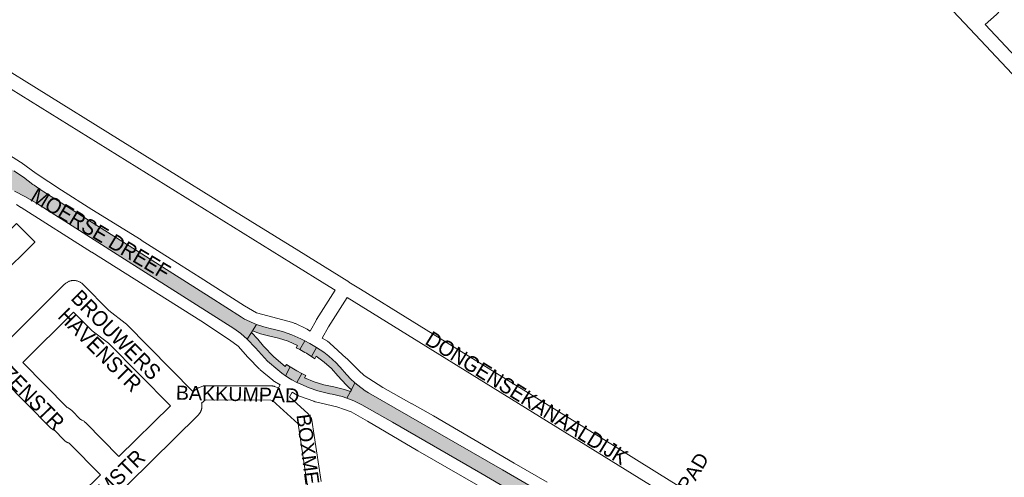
# Paper-space layout 'Layout1' of a CAD drawing. Header units: metres. Extents: x 123097 to 144122, y 392739 to 407589.
# Tile 273 of 510: x 129557 to 130047, y 399501 to 399729. Entities that reach past the tile are written whole.
import ezdxf
from ezdxf.enums import TextEntityAlignment as Align

# ---------------------------------------------------------------- set-up
doc = ezdxf.new("R2010")
doc.units = ezdxf.units.M
doc.header["$MEASUREMENT"] = 0
for name, color, linetype, lineweight in [('gs-anno-wegen algemeen tekst', 7, 'Continuous', 0), ('gs-knt-aanvullende hoofdweg', 7, 'Continuous', 0), ('gs-knt-fietspaden', 7, 'Continuous', 0), ('gs-knt-wegen algemeen', 7, 'Continuous', 0), ('gs-vlk-plantopografie wegen algemeen', 7, 'Continuous', 0), ('ir-ARC-asfalt-hoofdwegen-te inspecteren', 5, 'Continuous', 0)]:
    doc.layers.add(name, color=color, linetype=linetype, lineweight=lineweight)
doc.styles.add('Style-Arial', font='arial.ttf')

psp = doc.layouts.get("Layout1")

# ---------------------------------------------------------------- hatches: boundary and pattern name
at = {"layer": 'ir-ARC-asfalt-hoofdwegen-te inspecteren', "linetype": 'Continuous', "lineweight": 13}
for points in [[(129519.902, 399653.401), (129519.966, 399653.119), (129522.372, 399653.264), (129524.758, 399652.926), (129527.68, 399652.132), (129527.903, 399652.086), (129538.364, 399649.221), (129543.399, 399647.808), (129548.808, 399645.872), (129554.096, 399643.628), (129559.65, 399640.777), (129564.993, 399637.548), (129590.064, 399621.629), (129610.627, 399608.623), (129663.269, 399575.258), (129666.73, 399572.773), (129669.959, 399569.995), (129672.001, 399573.212), (129672.519, 399574.028), (129674.543, 399577.217), (129671.907, 399578.329), (129671.152, 399578.695), (129668.65, 399579.948), (129667.06, 399580.884), (129651.409, 399590.748), (129614.317, 399614.312), (129592.745, 399627.909), (129568.64, 399643.182), (129568.674, 399643.259), (129566.234, 399644.846), (129563.84, 399646.493), (129563.174, 399646.964), (129558.564, 399650.467), (129553.774, 399653.719), (129553.04, 399654.198), (129545.662, 399658.498), (129544.869, 399658.889), (129538.838, 399661.731), (129532.64, 399664.189), (129531.606, 399664.55), (129527.198, 399665.998), (129522.724, 399667.231), (129520.404, 399660.766), (129526.339, 399659.4), (129529.641, 399658.659), (129542.092, 399655.678), (129543.982, 399654.761), (129545.379, 399654.081), (129546.01, 399653.635), (129546.169, 399652.879), (129545.769, 399652.217), (129545.026, 399652.005), (129544.778, 399650.987), (129528.384, 399655.503), (129525.996, 399656.136), (129519.723, 399657.864)], [(129687.206, 399552.979), (129688.971, 399551.703), (129691.37, 399556.11), (129689.511, 399557.403), (129688.896, 399556.284), (129683.23, 399561.114), (129678.096, 399566.506), (129675.177, 399569.975), (129672.001, 399573.212), (129669.959, 399569.995), (129674.067, 399565.621), (129675.475, 399563.888), (129680.076, 399559.022), (129685.104, 399554.6), (129686.137, 399553.788)], [(129701.975, 399561.339), (129699.556, 399562.859), (129699.509, 399562.889), (129698.641, 399563.362), (129696.099, 399564.763), (129698.534, 399569.145), (129701.101, 399567.777), (129701.971, 399567.254), (129704.451, 399565.769)], [(129692.211, 399549.688), (129694.681, 399548.416), (129697.16, 399552.812), (129694.693, 399554.105), (129693.746, 399554.646), (129691.37, 399556.11), (129688.971, 399551.703), (129691.334, 399550.187)], [(129698.518, 399550.657), (129699.167, 399551.79), (129699.123, 399551.812), (129697.16, 399552.812), (129694.681, 399548.416), (129696.618, 399547.482), (129696.64, 399547.471), (129700.819, 399545.709), (129705.113, 399544.247), (129711.063, 399542.758), (129712.292, 399542.527), (129717.183, 399541.351), (129719.575, 399540.594), (129721.327, 399543.911), (129719.81, 399544.434), (129718.278, 399544.911), (129712.994, 399546.177), (129708.047, 399547.255), (129703.209, 399548.752)]]:
    psp.add_hatch(color=5, dxfattribs=at).paths.add_polyline_path(points, flags=0)
at = {"layer": 'ir-ARC-asfalt-hoofdwegen-te inspecteren', "linetype": 'Continuous', "lineweight": 13, "extrusion": (0, 0, -1)}
for points in [[(-129680.523, 399571.614), (-129685.459, 399570.45), (-129690.275, 399568.86), (-129694.935, 399566.858), (-129694.298, 399565.623), (-129696.099, 399564.763), (-129698.534, 399569.145), (-129696.553, 399570.164), (-129696.533, 399570.174), (-129692.102, 399572.129), (-129687.524, 399573.708), (-129682.83, 399574.899), (-129681.974, 399575.084), (-129678.212, 399575.988), (-129674.543, 399577.217), (-129672.519, 399574.028), (-129676.461, 399572.621)], [(-129703.616, 399560.192), (-129704.316, 399561.416), (-129708.231, 399558.539), (-129711.83, 399555.276), (-129715.075, 399551.661), (-129719.258, 399547.135), (-129720.511, 399545.947), (-129721.795, 399544.797), (-129723.555, 399548.13), (-129721.391, 399550.141), (-129718.035, 399553.832), (-129717.529, 399554.467), (-129714.205, 399558.089), (-129710.573, 399561.401), (-129709.653, 399562.156), (-129708.018, 399563.381), (-129706.203, 399564.628), (-129704.451, 399565.769), (-129701.975, 399561.339)], [(-129812.313, 399488.052), (-129817.187, 399484.857), (-129821.833, 399481.338), (-129823.827, 399484.139), (-129824.395, 399484.937), (-129826.398, 399487.752), (-129796.976, 399504.837), (-129756.883, 399527.965), (-129730.303, 399543.22), (-129728.688, 399544.251), (-129727.106, 399545.33), (-129726.442, 399545.806), (-129723.555, 399548.13), (-129721.795, 399544.797), (-129721.327, 399543.911), (-129719.575, 399540.594), (-129722.141, 399539.642), (-129723.271, 399539.146), (-129727.04, 399537.19), (-129742.302, 399528.639), (-129786.194, 399503.207)]]:
    psp.add_hatch(color=5, dxfattribs=at).paths.add_polyline_path(points, flags=0)

# ---------------------------------------------------------------- linework, layer by layer
at = {"layer": 'gs-knt-aanvullende hoofdweg', "color": 7, "linetype": 'Continuous', "flags": 128}
for points in [[(129549.713, 399662.679), (129557.068, 399657.954), (129557.349, 399657.765), (129564.879, 399652.431), (129577.551, 399644.024), (129592.628, 399634.37), (129617.065, 399619.283), (129617.142, 399619.235), (129617.15, 399619.23), (129617.192, 399619.203), (129637.069, 399606.597), (129646.532, 399600.544), (129668.511, 399586.567), (129668.514, 399586.564), (129674.527, 399583.032), (129692.622, 399578.145), (129692.955, 399578.047), (129693.283, 399577.933), (129693.606, 399577.805), (129693.922, 399577.662), (129699.403, 399575.022), (129699.687, 399574.878), (129699.964, 399574.723), (129701.22, 399573.981)], [(129686.275, 399547.169), (129683.541, 399548.849), (129683.237, 399549.046), (129682.943, 399549.258), (129682.659, 399549.483), (129676.409, 399554.704), (129676.14, 399554.941), (129675.881, 399555.19), (129670.569, 399560.567), (129670.385, 399560.761), (129670.247, 399560.915), (129670.207, 399560.961), (129665.437, 399566.442), (129665.399, 399566.488), (129661.137, 399569.521), (129646.812, 399579.12), (129592.529, 399613.215), (129592.506, 399613.229), (129592.497, 399613.236), (129557.424, 399635.436), (129557.286, 399635.526), (129555.126, 399636.961)], [(129707.266, 399570.409), (129709.867, 399568.873), (129710.133, 399568.708), (129710.199, 399568.665), (129710.264, 399568.619), (129710.392, 399568.532), (129710.466, 399568.478), (129710.518, 399568.44), (129710.569, 399568.402), (129710.644, 399568.346), (129710.827, 399568.199), (129710.852, 399568.178), (129710.887, 399568.149), (129711.122, 399567.942), (129719.221, 399560.516), (129719.458, 399560.29), (129725.447, 399554.298), (129728.151, 399551.776), (129737.392, 399545.934), (129737.396, 399545.932), (129751.938, 399537.82), (129751.959, 399537.808), (129762.587, 399531.837), (129762.599, 399531.83), (129762.716, 399531.763), (129762.722, 399531.76), (129802.786, 399508.288), (129819.301, 399498.774)], [(129791.481, 399493.361), (129754.838, 399514.371), (129754.77, 399514.41), (129729.805, 399529.073), (129721.623, 399533.693), (129718.424, 399534.973), (129714.592, 399536.268), (129703.942, 399538.734), (129703.915, 399538.741), (129703.63, 399538.813), (129703.612, 399538.818), (129703.321, 399538.904), (129703.312, 399538.907), (129703.017, 399539.009), (129695.961, 399541.604), (129695.664, 399541.72), (129695.605, 399541.746), (129695.566, 399541.763), (129695.501, 399541.792), (129695.371, 399541.85), (129695.245, 399541.912), (129695.179, 399541.944), (129695.14, 399541.964), (129695.084, 399541.992), (129694.804, 399542.145), (129692.313, 399543.581)]]:
    psp.add_lwpolyline(points, dxfattribs=at)
at = {"layer": 'gs-knt-fietspaden', "color": 7, "linetype": 'Continuous', "flags": 128}
for points in [[(130136.546, 399612.783), (130131.686, 399616.355), (130131.564, 399616.449), (130131.446, 399616.548), (130131.333, 399616.652), (130127.108, 399620.712), (130127.045, 399620.774), (130126.984, 399620.837), (130029.585, 399724.302), (129953.886, 399804.571)], [(130046.24, 399737.421), (130045.983, 399736.509), (130045.938, 399736.361), (130045.887, 399736.216), (130045.829, 399736.072), (130045.132, 399734.454), (130045.069, 399734.316), (130045, 399734.181), (130044.925, 399734.049), (130044.845, 399733.92), (130044.759, 399733.795), (130043.984, 399732.716), (130043.894, 399732.597), (130043.8, 399732.482), (130043.701, 399732.371), (130043.128, 399731.756), (130043.009, 399731.635), (130042.884, 399731.519), (130037.178, 399726.478)], [(130037.178, 399726.478), (130132.035, 399625.713), (130136.03, 399621.874), (130139.585, 399619.261)], [(129538.504, 399711.259), (129538.511, 399711.255), (129541.612, 399709.188), (129659.305, 399636.319), (129659.308, 399636.317), (129695.567, 399613.817), (129695.586, 399613.806)], [(129691.972, 399607.786), (129537.866, 399703.251)], [(129695.586, 399613.806), (129720.428, 399598.416)], [(129701.22, 399573.981), (129704.34, 399579.563), (129704.442, 399579.734), (129713.714, 399594.308), (129710.697, 399596.167), (129692.008, 399607.764), (129691.972, 399607.786)], [(129720.428, 399598.416), (129720.434, 399598.413), (129720.548, 399598.342), (129726.256, 399594.825), (129777.825, 399562.961), (129846.036, 399520.764), (129881.268, 399498.952), (129887.317, 399495.258), (129893.12, 399491.714), (129893.138, 399491.703), (129940.467, 399462.418), (130023.74, 399411.093), (130029.5, 399408.002), (130033.476, 399405.87), (130043.453, 399402.142), (130043.507, 399402.12), (130043.609, 399402.08), (130049.439, 399399.79), (130053.614, 399399.212), (130057.775, 399399.911)], [(129719.688, 399590.62), (129710.419, 399576.05), (129707.266, 399570.409)], [(129877.583, 399492.977), (129719.688, 399590.62)], [(129643.044, 399543.771), (129643.4, 399544.121), (129643.5, 399544.216), (129643.603, 399544.307), (129643.71, 399544.394), (129644.827, 399545.262), (129644.948, 399545.352), (129645.073, 399545.436), (129645.202, 399545.516), (129645.333, 399545.589), (129645.468, 399545.657), (129645.606, 399545.719), (129645.746, 399545.775), (129647.786, 399546.542), (129647.936, 399546.595), (129648.089, 399546.641), (129648.244, 399546.68), (129648.4, 399546.712), (129648.558, 399546.736), (129648.716, 399546.754), (129648.875, 399546.764), (129649.035, 399546.767), (129682.371, 399546.634), (129682.539, 399546.629), (129682.706, 399546.617), (129682.872, 399546.596), (129683.038, 399546.567), (129683.202, 399546.531), (129683.363, 399546.487), (129683.523, 399546.435), (129685.397, 399545.775), (129685.482, 399545.742)], [(129690.985, 399541.193), (129700.229, 399532.769), (129700.337, 399532.667), (129700.441, 399532.56), (129700.54, 399532.448), (129700.634, 399532.333), (129700.723, 399532.213), (129701.459, 399531.181), (129701.551, 399531.045), (129701.637, 399530.905), (129701.716, 399530.761), (129701.788, 399530.613), (129701.854, 399530.462), (129701.912, 399530.308), (129701.963, 399530.152), (129702.006, 399529.993), (129702.043, 399529.833), (129702.071, 399529.671), (129706.722, 399499.087)], [(129684.245, 399537.838), (129684.192, 399537.882), (129682.449, 399539.37), (129681.75, 399539.616), (129649.652, 399539.744), (129648.714, 399539.392), (129648.181, 399538.977), (129647.242, 399538.051)], [(129684.249, 399537.836), (129684.245, 399537.838)], [(129684.296, 399537.794), (129684.294, 399537.796)], [(129717.56, 399476.941), (129702.681, 399492.026), (129702.565, 399492.149), (129702.456, 399492.278), (129702.353, 399492.411), (129701.198, 399493.981), (129701.107, 399494.11), (129701.022, 399494.244), (129700.944, 399494.381), (129700.871, 399494.521), (129700.805, 399494.664), (129700.745, 399494.81), (129700.692, 399494.959), (129699.963, 399497.164), (129699.92, 399497.306), (129699.883, 399497.448), (129699.851, 399497.593), (129699.826, 399497.738), (129695.257, 399527.787), (129695.224, 399527.832), (129684.296, 399537.794)]]:
    psp.add_lwpolyline(points, dxfattribs=at)
at = {"layer": 'gs-knt-wegen algemeen', "color": 7, "linetype": 'Continuous', "flags": 128}
psp.add_lwpolyline([(129519.427, 399592.294), (129555.085, 399627.534, -0.384566), (129555.099, 399627.534), (129564.237, 399618.286, -0.3902943), (129564.237, 399618.273), (129528.569, 399583.024)], format="xyb", dxfattribs=at)
for points in [[(129546.429, 399564.915), (129579.011, 399597.246), (129579.236, 399597.46), (129579.472, 399597.662), (129579.717, 399597.853), (129579.971, 399598.032), (129580.233, 399598.199), (129580.503, 399598.353), (129580.78, 399598.494), (129581.063, 399598.622), (129581.352, 399598.736), (129581.646, 399598.836), (129581.945, 399598.922), (129582.247, 399598.994), (129582.553, 399599.051), (129582.861, 399599.093), (129583.17, 399599.121), (129583.481, 399599.134), (129583.791, 399599.132), (129584.102, 399599.115), (129584.411, 399599.084), (129584.718, 399599.038), (129585.023, 399598.977), (129585.324, 399598.901), (129585.622, 399598.812), (129585.915, 399598.708), (129586.203, 399598.59), (129586.484, 399598.459), (129586.759, 399598.315), (129587.027, 399598.157), (129587.287, 399597.987), (129587.539, 399597.805), (129587.782, 399597.611), (129588.015, 399597.406), (129588.238, 399597.189), (129600.988, 399584.222)], [(129631.666, 399536.765), (129600.933, 399567.894), (129592.726, 399574.148), (129592.485, 399574.342), (129592.252, 399574.546), (129592.03, 399574.762), (129583.539, 399583.397), (129558.238, 399558.291)], [(129600.988, 399584.222), (129609.19, 399577.972), (129609.428, 399577.781), (129609.657, 399577.58), (129609.877, 399577.368), (129643.044, 399543.771)], [(129558.238, 399558.291), (129580.266, 399536.002), (129580.546, 399535.871), (129580.803, 399535.743), (129581.054, 399535.604), (129581.298, 399535.455), (129581.536, 399535.294), (129581.767, 399535.124), (129581.99, 399534.943), (129582.204, 399534.753), (129582.41, 399534.553), (129586.984, 399529.923), (129587.41, 399529.752), (129587.682, 399529.635), (129587.948, 399529.506), (129588.209, 399529.365), (129588.463, 399529.212), (129588.709, 399529.048), (129588.948, 399528.873), (129589.179, 399528.687), (129589.401, 399528.491), (129589.613, 399528.285), (129606.111, 399511.568)], [(129596.839, 399502.427), (129581.296, 399518.177), (129580.872, 399518.347), (129580.601, 399518.464), (129580.334, 399518.593), (129580.074, 399518.734), (129579.821, 399518.886), (129579.574, 399519.05), (129579.336, 399519.225), (129579.105, 399519.41), (129578.883, 399519.606), (129578.671, 399519.812), (129573.963, 399524.578), (129573.683, 399524.709), (129573.426, 399524.837), (129573.176, 399524.975), (129572.931, 399525.125), (129572.693, 399525.285), (129572.463, 399525.456), (129572.24, 399525.636), (129572.026, 399525.827), (129571.82, 399526.026), (129548.56, 399549.562)], [(129606.111, 399511.568), (129631.666, 399536.765)], [(129647.242, 399538.051), (129647.262, 399537.958), (129647.289, 399537.808), (129647.316, 399537.646), (129647.335, 399537.495), (129647.354, 399537.331), (129647.366, 399537.179), (129647.377, 399537.015), (129647.381, 399536.862), (129647.384, 399536.698), (129647.381, 399536.545), (129647.376, 399536.381), (129647.366, 399536.228), (129647.353, 399536.065), (129647.335, 399535.912), (129647.314, 399535.75), (129647.289, 399535.598), (129647.26, 399535.438), (129647.227, 399535.287), (129647.191, 399535.128), (129647.151, 399534.979), (129647.106, 399534.823), (129647.06, 399534.675), (129647.007, 399534.521), (129646.953, 399534.377), (129646.894, 399534.225), (129646.833, 399534.083), (129646.766, 399533.935), (129646.698, 399533.796), (129646.624, 399533.652), (129646.55, 399533.516), (129646.469, 399533.375), (129646.388, 399533.243), (129646.3, 399533.107), (129646.213, 399532.979), (129646.118, 399532.847), (129646.025, 399532.723), (129645.924, 399532.596), (129645.825, 399532.477), (129645.718, 399532.355), (129645.614, 399532.241), (129645.501, 399532.124), (129645.447, 399532.071)], [(129645.442, 399532.066), (129610.619, 399497.728), (129572.855, 399460.496)], [(129645.447, 399532.071), (129645.445, 399532.068), (129645.442, 399532.066)], [(129645.447, 399532.071), (129645.445, 399532.068), (129645.442, 399532.066)], [(129559.15, 399465.267), (129596.839, 399502.427)]]:
    psp.add_lwpolyline(points, dxfattribs=at)
at = {"layer": 'gs-vlk-plantopografie wegen algemeen', "color": 7, "linetype": 'Continuous', "flags": 128}
for points in [[(129538.504, 399711.259), (129538.511, 399711.255), (129541.612, 399709.188), (129659.305, 399636.319), (129659.308, 399636.317), (129695.567, 399613.817), (129695.586, 399613.806)], [(129701.22, 399573.981), (129704.34, 399579.563), (129704.442, 399579.734), (129713.714, 399594.308), (129710.697, 399596.167), (129692.008, 399607.764), (129691.972, 399607.786)], [(129720.428, 399598.416), (129720.434, 399598.413), (129720.548, 399598.342), (129726.256, 399594.825), (129777.825, 399562.961), (129846.036, 399520.764), (129881.268, 399498.952), (129887.317, 399495.258), (129893.12, 399491.714), (129893.138, 399491.703), (129940.467, 399462.418), (130023.74, 399411.093), (130029.5, 399408.002), (130033.476, 399405.87), (130043.453, 399402.142), (130043.507, 399402.12), (130043.609, 399402.08), (130049.439, 399399.79), (130053.614, 399399.212), (130057.775, 399399.911)], [(129719.688, 399590.62), (129710.419, 399576.05), (129707.266, 399570.409)], [(129685.482, 399545.742), (129686.275, 399547.169)], [(129692.313, 399543.581), (129690.985, 399541.193)], [(129684.249, 399537.836), (129684.245, 399537.838)], [(129684.294, 399537.796), (129684.249, 399537.836)], [(129684.296, 399537.794), (129684.294, 399537.796)]]:
    psp.add_lwpolyline(points, dxfattribs=at)
at = {"layer": 'ir-ARC-asfalt-hoofdwegen-te inspecteren', "color": 5, "linetype": 'Continuous', "lineweight": 13, "flags": 128}
psp.add_lwpolyline([(129554.096, 399643.628), (129559.65, 399640.777), (129564.993, 399637.548), (129590.064, 399621.629), (129610.627, 399608.623), (129663.269, 399575.258), (129666.73, 399572.773), (129669.959, 399569.995), (129672.001, 399573.212), (129672.519, 399574.028), (129674.543, 399577.217), (129671.907, 399578.329), (129671.152, 399578.695), (129668.65, 399579.948), (129667.06, 399580.884), (129651.409, 399590.748), (129614.317, 399614.312), (129592.745, 399627.909), (129568.64, 399643.182), (129568.674, 399643.259), (129566.234, 399644.846), (129563.84, 399646.493), (129563.174, 399646.964), (129558.564, 399650.467), (129553.774, 399653.719)], dxfattribs=at)
for points in [[(129680.523, 399571.614), (129685.459, 399570.45), (129690.275, 399568.86), (129694.935, 399566.858), (129694.298, 399565.623), (129696.099, 399564.763), (129698.534, 399569.145), (129696.553, 399570.164), (129696.533, 399570.174), (129692.102, 399572.129), (129687.524, 399573.708), (129682.83, 399574.899), (129681.974, 399575.084), (129678.212, 399575.988), (129674.543, 399577.217), (129672.519, 399574.028), (129676.461, 399572.621)], [(129687.206, 399552.979), (129688.971, 399551.703), (129691.37, 399556.11), (129689.511, 399557.403), (129688.896, 399556.284), (129683.23, 399561.114), (129678.096, 399566.506), (129675.177, 399569.975), (129672.001, 399573.212), (129669.959, 399569.995), (129674.067, 399565.621), (129675.475, 399563.888), (129680.076, 399559.022), (129685.104, 399554.6), (129686.137, 399553.788)], [(129698.534, 399569.145), (129696.099, 399564.763), (129698.641, 399563.362), (129699.509, 399562.889), (129699.556, 399562.859), (129701.975, 399561.339), (129704.451, 399565.769), (129701.971, 399567.254), (129701.101, 399567.777)], [(129703.616, 399560.192), (129704.316, 399561.416), (129708.231, 399558.539), (129711.83, 399555.276), (129715.075, 399551.661), (129719.258, 399547.135), (129720.511, 399545.947), (129721.795, 399544.797), (129723.555, 399548.13), (129721.391, 399550.141), (129718.035, 399553.832), (129717.529, 399554.467), (129714.205, 399558.089), (129710.573, 399561.401), (129709.653, 399562.156), (129708.018, 399563.381), (129706.203, 399564.628), (129704.451, 399565.769), (129701.975, 399561.339)], [(129692.211, 399549.688), (129694.681, 399548.416), (129697.16, 399552.812), (129694.693, 399554.105), (129693.746, 399554.646), (129691.37, 399556.11), (129688.971, 399551.703), (129691.334, 399550.187)], [(129698.518, 399550.657), (129699.167, 399551.79), (129699.123, 399551.812), (129697.16, 399552.812), (129694.681, 399548.416), (129696.618, 399547.482), (129696.64, 399547.471), (129700.819, 399545.709), (129705.113, 399544.247), (129711.063, 399542.758), (129712.292, 399542.527), (129717.183, 399541.351), (129719.575, 399540.594), (129721.327, 399543.911), (129719.81, 399544.434), (129718.278, 399544.911), (129712.994, 399546.177), (129708.047, 399547.255), (129703.209, 399548.752)], [(129812.313, 399488.052), (129817.187, 399484.857), (129821.833, 399481.338), (129823.827, 399484.139), (129824.395, 399484.937), (129826.398, 399487.752), (129796.976, 399504.837), (129756.883, 399527.965), (129730.303, 399543.22), (129728.688, 399544.251), (129727.106, 399545.33), (129726.442, 399545.806), (129723.555, 399548.13), (129721.795, 399544.797), (129721.327, 399543.911), (129719.575, 399540.594), (129722.141, 399539.642), (129723.271, 399539.146), (129727.04, 399537.19), (129742.302, 399528.639), (129786.194, 399503.207)]]:
    psp.add_lwpolyline(points, close=True, dxfattribs=at)

# ---------------------------------------------------------------- texts
at = {"layer": 'gs-anno-wegen algemeen tekst', "color": 7, "style": 'Style-Arial', "width": 0.909091}
for s, rotation, p in [('MOERSE DREEF', 329.20853, (129596.981, 399622.459)), ('BROEKHUIZENSTR', 314.37198, (129545.412, 399558.863)), ('BROUWERS', 314.79336, (129604.678, 399572.111)), ('HAVENSTR', 314.79336, (129596.64, 399564.643)), ('DONGENSEKANAALDIJK', 328.2579, (129809.116, 399540.652)), ('BAKKUMSTR', 44.27892, (129595.322, 399491.695))]:
    psp.add_text(s, height=7.7, rotation=rotation, dxfattribs=at).set_placement(p, align=Align.MIDDLE_CENTER)
at = {"layer": 'gs-anno-wegen algemeen tekst', "color": 7, "style": 'Style-Arial'}
for s, rotation, p in [('BAKKUMPAD', 358.60266, (129665.117, 399542.623)), ('BOXMEERPAD', 277.40328, (129702.325, 399498.451)), ('BORCULOPAD', 59.16777, (129879.509, 399483.103))]:
    psp.add_text(s, height=7, rotation=rotation, dxfattribs=at).set_placement(p, align=Align.MIDDLE_CENTER)

doc.saveas('drawing.dxf')
